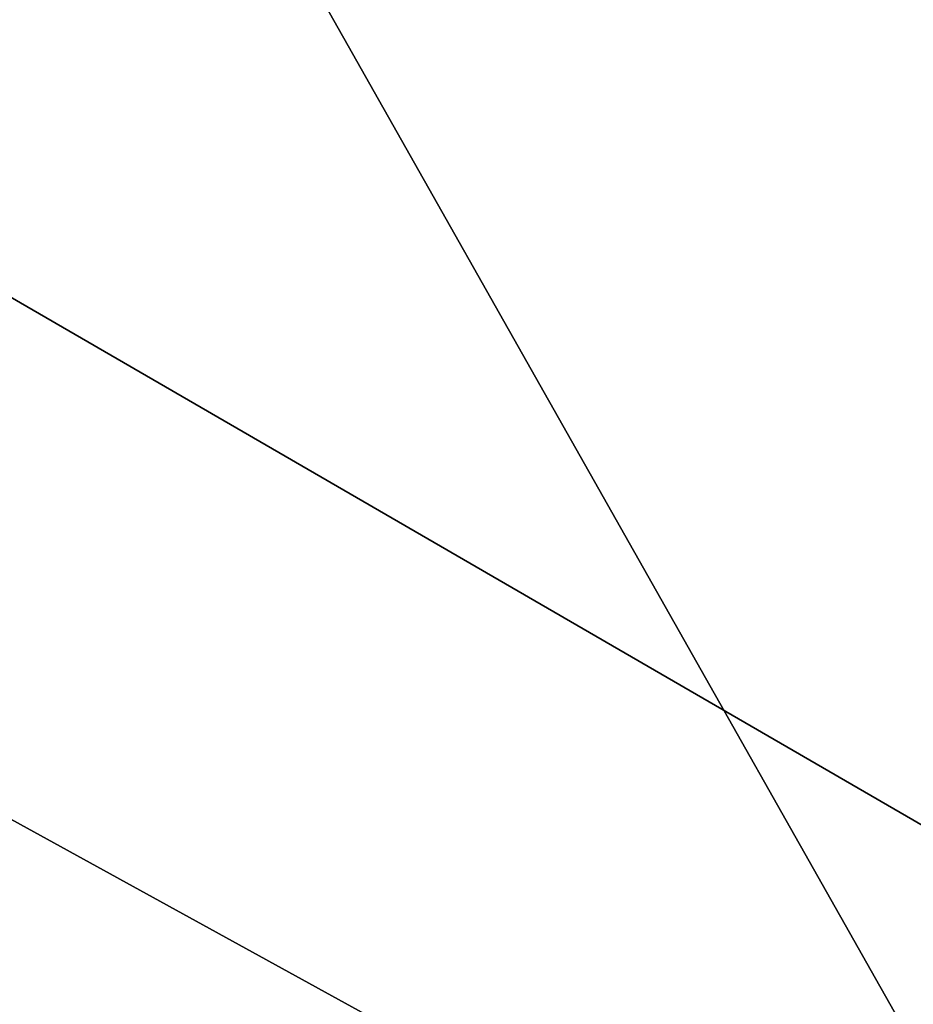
# Model space of a CAD drawing. Extents: x -200 to 200, y -702 to 625.
# Tile 510 of 656: x 4.478 to 4.751, y -509.308 to -509.007. Entities that reach past the tile are written whole.
import ezdxf

# ---------------------------------------------------------------- set-up
doc = ezdxf.new("R2010")
doc.units = 0
doc.header["$LTSCALE"] = 4.479492
for name, color, linetype in [('2734', 7, 'CONTINUOUS'), ('2735', 7, 'CONTINUOUS'), ('2737', 7, 'CONTINUOUS'), ('2755', 7, 'CONTINUOUS'), ('3610', 7, 'CONTINUOUS'), ('3619', 7, 'CONTINUOUS'), ('870', 7, 'CONTINUOUS')]:
    doc.layers.add(name, color=color, linetype=linetype)

msp = doc.modelspace()

# ---------------------------------------------------------------- linework, layer by layer
at = {"layer": '2734', "color": 7, "linetype": 'CONTINUOUS'}
for points in [[(14.36393, -526.50872, 68.65), (0, -506.6, 68.65), (0, -508.14168, 68.65), (14.36393, -526.50872, 68.65)], [(14.36393, -526.50872, 68.65), (0, -508.14168, 68.65), (12.85708, -527.80258, 68.65), (14.36393, -526.50872, 68.65)]]:
    msp.add_3dface(points, dxfattribs=at)
at = {"layer": '2735', "color": 7, "linetype": 'CONTINUOUS'}
msp.add_3dface([(0, -507.5, 15.65), (9.02198, -512.78393, 15.65), (0, -510.4, 15.65), (0, -507.5, 15.65)], dxfattribs=at)
at = {"layer": '2737', "color": 7, "linetype": 'CONTINUOUS'}
for points in [[(0, -506.5, 56.75), (14.46484, -526.50375, 68.55), (3.51969, -507.14302, 55.37323), (0, -506.5, 56.75)], [(0, -506.5, 16.65), (4.08968, -507.37289, 27.05004), (9.82914, -512.19363, 16.65), (0, -506.5, 16.65)], [(0, -506.5, 56.75), (0, -506.5, 68.55), (14.46484, -526.50375, 68.55), (0, -506.5, 56.75)], [(3.51969, -507.14302, 55.37323), (14.46484, -526.50375, 68.55), (5.14908, -507.90126, 51.65), (3.51969, -507.14302, 55.37323)], [(4.08968, -507.37289, 27.05004), (5.14908, -507.90126, 30.15), (9.82914, -512.19363, 16.65), (4.08968, -507.37289, 27.05004)]]:
    msp.add_3dface(points, dxfattribs=at)
at = {"layer": '2755', "color": 7, "linetype": 'CONTINUOUS'}
for points in [[(0, -506.5, 16.65), (9.82914, -512.19363, 16.65), (0, -506.79289, 15.94289), (0, -506.5, 16.65)], [(9.82914, -512.19363, 16.65), (0, -507.5, 15.65), (0, -506.79289, 15.94289), (9.82914, -512.19363, 16.65)], [(9.02198, -512.78393, 15.65), (0, -507.5, 15.65), (9.82914, -512.19363, 16.65), (9.02198, -512.78393, 15.65)]]:
    msp.add_3dface(points, dxfattribs=at)
at = {"layer": '3610', "color": 7, "linetype": 'CONTINUOUS'}
for points in [[(0, -506.5, 68.55), (14.36393, -526.50872, 68.65), (14.46484, -526.50375, 68.55), (0, -506.5, 68.55)], [(14.36393, -526.50872, 68.65), (0, -506.5, 68.55), (0, -506.52929, 68.62071), (14.36393, -526.50872, 68.65)], [(0, -506.6, 68.65), (14.36393, -526.50872, 68.65), (0, -506.52929, 68.62071), (0, -506.6, 68.65)]]:
    msp.add_3dface(points, dxfattribs=at)
at = {"layer": '3619', "color": 7, "linetype": 'CONTINUOUS'}
for points in [[(12.85708, -527.80258, 68.65), (0, -508.14168, 68.65), (6.81241, -514.77302, 68.55), (12.85708, -527.80258, 68.65)], [(0, -508.14168, 68.65), (0, -509.36642, 68.62499), (6.81241, -514.77302, 68.55), (0, -508.14168, 68.65)]]:
    msp.add_3dface(points, dxfattribs=at)
at = {"layer": '870', "color": 7, "linetype": 'CONTINUOUS'}
for points in [[(160, -517), (160, -506, 11), (-160, -517), (160, -517)], [(-160, -506, -11), (160, -517), (-160, -517), (-160, -506, -11)], [(160, -506, 11), (-160, -506, 11), (-160, -517), (160, -506, 11)], [(160, -506, -11), (160, -517), (-160, -506, -11), (160, -506, -11)]]:
    msp.add_3dface(points, dxfattribs=at)

doc.saveas('drawing.dxf')
